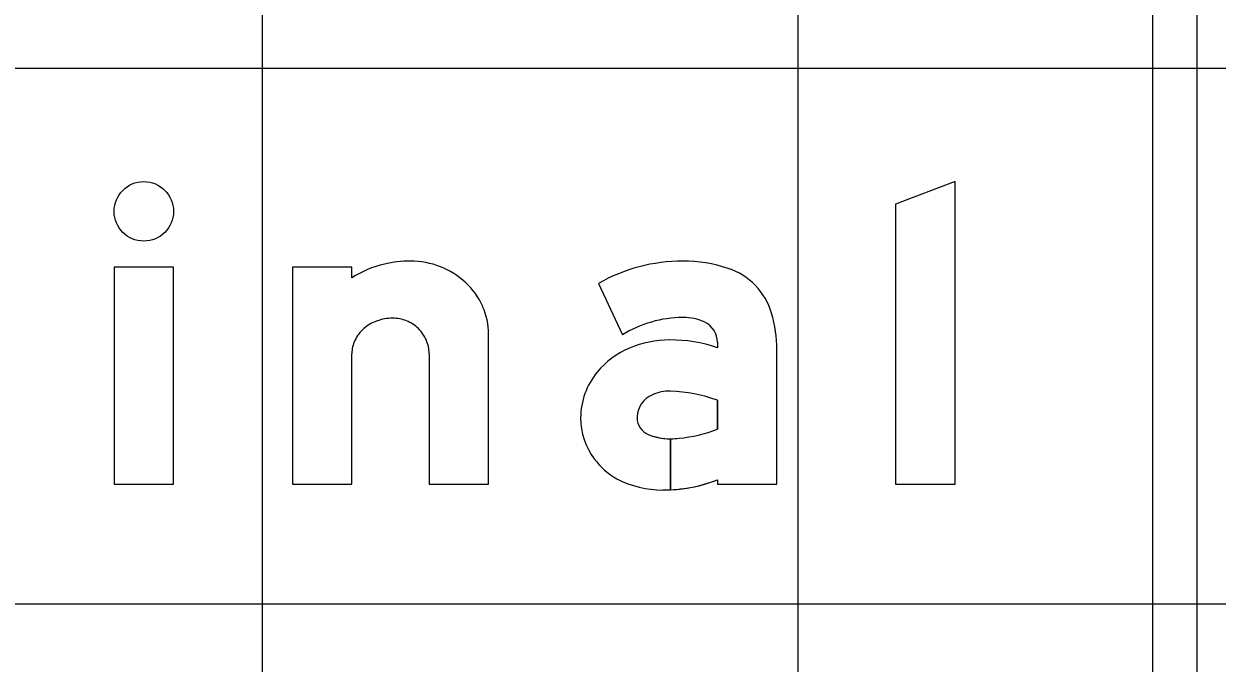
# Model space of a CAD drawing. Extents: x 2193008 to 2198143, y 1236112 to 1237864.
# Drawn here: x 2195285.892 to 2195290.348, y 1237281.885 to 1237284.272 of the extents above; entities that cross this region are included whole.
import ezdxf

# ---------------------------------------------------------------- set-up
doc = ezdxf.new("R2010")
doc.units = 0
for name, color, linetype in [('GSBWFILL', 7, 'Continuous'), ('GSCOLORFILL', 7, 'Continuous'), ('GSOUTLINE', 7, 'Continuous'), ('M-ROADS', 7, 'Continuous')]:
    doc.layers.add(name, color=color, linetype=linetype)

msp = doc.modelspace()

# ---------------------------------------------------------------- linework, layer by layer
at = {"layer": 'GSBWFILL'}
msp.add_line((2195287.4054, 1237283.0402), (2195287.4054, 1237282.5535), dxfattribs=at)
for points in [[(2195289.3696, 1237282.5535), (2195289.3696, 1237283.6826), (2195289.1476, 1237283.5984), (2195289.1476, 1237282.5535)], [(2195286.2291, 1237282.5535), (2195286.451, 1237282.5535), (2195286.451, 1237283.3636), (2195286.2291, 1237283.3636)]]:
    msp.add_lwpolyline(points, close=True, dxfattribs=at)
for points in [[(2195287.1168, 1237283.3235), (2195287.1168, 1237283.3636), (2195286.8949, 1237283.3636), (2195286.8949, 1237282.5535), (2195287.1168, 1237282.5535), (2195287.1168, 1237283.0402)], [(2195288.0381, 1237283.3024), (2195288.1272, 1237283.1101)], [(2195287.4054, 1237282.5535), (2195287.6273, 1237282.5535), (2195287.6273, 1237283.1132)], [(2195288.4818, 1237283.083), (2195288.4818, 1237283.0626)], [(2195288.4818, 1237282.569), (2195288.4818, 1237282.5535), (2195288.7038, 1237282.5535), (2195288.7038, 1237283.0542)], [(2195288.4818, 1237282.8661), (2195288.4818, 1237282.7583)], [(2195288.307, 1237282.532), (2195288.307, 1237282.7224)], [(2195288.3071, 1237282.7224), (2195288.3071, 1237282.532)]]:
    msp.add_lwpolyline(points, dxfattribs=at)
msp.add_ellipse((2195286.34, 1237283.5716), major_axis=(0, 0.111), ratio=0.999988, dxfattribs=at)
for centre, major_axis, ratio, start_param, end_param in [((2195287.3315, 1237282.9864), (0, 0.3996), 0.999996, 0.235088, 0.567132), ((2195287.3353, 1237282.9418), (0, 0.4439), 0.999996, 0, 0.219986), ((2195287.3353, 1237283.0733), (0, 0.3124), 0.999996, 5.914285, 6.283185), ((2195287.3428, 1237283.0928), (0, 0.2916), 0.999996, 5.532258, 5.914285), ((2195288.3529, 1237282.7497), (0, 0.6361), 0.999999, 0, 0.517719), ((2195288.3529, 1237282.8426), (0, 0.5432), 0.999999, 5.96613, 6.283185), ((2195288.4444, 1237283.1214), (0, 0.2497), 0.999999, 4.997165, 5.96613), ((2195287.3545, 1237283.1052), (0, 0.2746), 0.999996, 5.130076, 5.532258), ((2195287.3725, 1237283.1132), (0, 0.2548), 0.999996, 4.712389, 5.130076), ((2195287.2691, 1237282.9979), (0, 0.1747), 0.999996, 0, 0.345704), ((2195287.2691, 1237283.0324), (0, 0.1402), 0.999996, 5.900624, 6.283185), ((2195288.3529, 1237282.7497), (0, 0.4253), 0.999999, 0, 0.559495), ((2195288.3609, 1237283.007), (0, 0.1681), 0.999999, 5.822746, 6.330435), ((2195288.2147, 1237283.0542), (0, 0.489), 0.999999, 4.712389, 4.997165), ((2195287.2502, 1237283.0317), (0, 0.1352), 0.999996, 0.715718, 1.126231), ((2195287.2616, 1237283.0185), (0, 0.1527), 0.999996, 0.345704, 0.715718), ((2195287.2706, 1237283.0362), (0, 0.1361), 0.999996, 5.51227, 5.900624), ((2195287.273, 1237283.0386), (0, 0.1327), 0.999996, 5.115435, 5.51227), ((2195288.3986, 1237283.083), (0, 0.0832), 0.999999, 4.712389, 5.822746), ((2195287.2324, 1237283.0402), (0, 0.1156), 0.999996, 1.126231, 1.570796), ((2195287.2767, 1237283.0402), (0, 0.1287), 0.999996, 4.712389, 5.115435), ((2195288.3038, 1237282.7111), (0, 0.3805), 0.999999, 0, 0.404512), ((2195288.3038, 1237282.5314), (0, 0.5603), 0.999999, 5.959871, 6.283185), ((2195288.2777, 1237282.7677), (0, 0.3182), 0.999999, 0.399285, 0.87593), ((2195288.2386, 1237282.8003), (0, 0.2673), 0.999999, 0.87593, 1.570796), ((2195288.2765, 1237282.8006), (0, 0.0943), 0.999999, 0.408547, 1.530785), ((2195288.3028, 1237282.7399), (0, 0.1605), 0.999999, 6.259455, 6.691732), ((2195288.2911, 1237282.3549), (0, 0.5456), 0.999999, 5.926185, 6.254823), ((2195288.2268, 1237282.8003), (0, 0.2555), 0.999999, 1.570796, 2.21394), ((2195288.2827, 1237282.8003), (0, 0.1005), 0.999999, 1.530785, 1.570796), ((2195288.2488, 1237282.8003), (0, 0.0666), 0.999999, 1.570796, 2.757027), ((2195288.307, 1237282.9443), (0, 0.2219), 0.999999, 2.757027, 3.141593), ((2195288.307, 1237282.9443), (0, 0.2219), 0.999999, 3.141843, 3.28451), ((2195288.2941, 1237283.2357), (0, 0.5129), 0.999999, 3.228562, 3.516221), ((2195288.2495, 1237282.8173), (0, 0.2838), 0.999999, 2.21394, 2.611125), ((2195288.2785, 1237282.9131), (0, 0.3819), 0.999999, 2.672443, 3.141593), ((2195288.2785, 1237283.0977), (0, 0.5664), 0.999999, 3.192057, 3.508644), ((2195288.2785, 1237283.0977), (0, 0.5664), 0.999999, 3.141593, 3.191959)]:
    msp.add_ellipse(centre, major_axis=major_axis, ratio=ratio, start_param=start_param, end_param=end_param, dxfattribs=at)
at = {"layer": 'GSCOLORFILL'}
for p, q in [((2195290.1074, 1237285.5838), (2195290.1074, 1237280.4139)), ((2195290.2739, 1237280.4139), (2195290.2739, 1237285.5838)), ((2195287.4054, 1237283.0402), (2195287.4054, 1237282.5535))]:
    msp.add_line(p, q, dxfattribs=at)
for points in [[(2195289.3696, 1237282.5535), (2195289.3696, 1237283.6826), (2195289.1476, 1237283.5984), (2195289.1476, 1237282.5535)], [(2195286.2291, 1237282.5535), (2195286.451, 1237282.5535), (2195286.451, 1237283.3636), (2195286.2291, 1237283.3636)]]:
    msp.add_lwpolyline(points, close=True, dxfattribs=at)
for points in [[(2195287.1168, 1237283.3235), (2195287.1168, 1237283.3636), (2195286.8949, 1237283.3636), (2195286.8949, 1237282.5535), (2195287.1168, 1237282.5535), (2195287.1168, 1237283.0402)], [(2195288.0381, 1237283.3024), (2195288.1272, 1237283.1101)], [(2195287.4054, 1237282.5535), (2195287.6273, 1237282.5535), (2195287.6273, 1237283.1132)], [(2195288.4818, 1237283.083), (2195288.4818, 1237283.0626)], [(2195288.4818, 1237282.569), (2195288.4818, 1237282.5535), (2195288.7038, 1237282.5535), (2195288.7038, 1237283.0542)], [(2195288.4818, 1237282.8661), (2195288.4818, 1237282.7583)], [(2195288.307, 1237282.532), (2195288.307, 1237282.7224)], [(2195288.3071, 1237282.7224), (2195288.3071, 1237282.532)]]:
    msp.add_lwpolyline(points, dxfattribs=at)
msp.add_ellipse((2195286.34, 1237283.5716), major_axis=(0, 0.111), ratio=0.999988, dxfattribs=at)
for centre, major_axis, ratio, start_param, end_param in [((2195287.3315, 1237282.9864), (0, 0.3996), 0.999996, 0.235088, 0.567132), ((2195287.3353, 1237282.9418), (0, 0.4439), 0.999996, 0, 0.219986), ((2195287.3353, 1237283.0733), (0, 0.3124), 0.999996, 5.914285, 6.283185), ((2195287.3428, 1237283.0928), (0, 0.2916), 0.999996, 5.532258, 5.914285), ((2195288.3529, 1237282.7497), (0, 0.6361), 0.999999, 0, 0.517719), ((2195288.3529, 1237282.8426), (0, 0.5432), 0.999999, 5.96613, 6.283185), ((2195288.4444, 1237283.1214), (0, 0.2497), 0.999999, 4.997165, 5.96613), ((2195287.3545, 1237283.1052), (0, 0.2746), 0.999996, 5.130076, 5.532258), ((2195287.3725, 1237283.1132), (0, 0.2548), 0.999996, 4.712389, 5.130076), ((2195287.2691, 1237282.9979), (0, 0.1747), 0.999996, 0, 0.345704), ((2195287.2691, 1237283.0324), (0, 0.1402), 0.999996, 5.900624, 6.283185), ((2195288.3529, 1237282.7497), (0, 0.4253), 0.999999, 0, 0.559495), ((2195288.3609, 1237283.007), (0, 0.1681), 0.999999, 5.822746, 6.330435), ((2195288.2147, 1237283.0542), (0, 0.489), 0.999999, 4.712389, 4.997165), ((2195287.2502, 1237283.0317), (0, 0.1352), 0.999996, 0.715718, 1.126231), ((2195287.2616, 1237283.0185), (0, 0.1527), 0.999996, 0.345704, 0.715718), ((2195287.2706, 1237283.0362), (0, 0.1361), 0.999996, 5.51227, 5.900624), ((2195287.273, 1237283.0386), (0, 0.1327), 0.999996, 5.115435, 5.51227), ((2195288.3986, 1237283.083), (0, 0.0832), 0.999999, 4.712389, 5.822746), ((2195287.2324, 1237283.0402), (0, 0.1156), 0.999996, 1.126231, 1.570796), ((2195287.2767, 1237283.0402), (0, 0.1287), 0.999996, 4.712389, 5.115435), ((2195288.3038, 1237282.7111), (0, 0.3805), 0.999999, 0, 0.404512), ((2195288.3038, 1237282.5314), (0, 0.5603), 0.999999, 5.959871, 6.283185), ((2195288.2777, 1237282.7677), (0, 0.3182), 0.999999, 0.399285, 0.87593), ((2195288.2386, 1237282.8003), (0, 0.2673), 0.999999, 0.87593, 1.570796), ((2195288.2765, 1237282.8006), (0, 0.0943), 0.999999, 0.408547, 1.530785), ((2195288.3028, 1237282.7399), (0, 0.1605), 0.999999, 6.259455, 6.691732), ((2195288.2911, 1237282.3549), (0, 0.5456), 0.999999, 5.926185, 6.254823), ((2195288.2268, 1237282.8003), (0, 0.2555), 0.999999, 1.570796, 2.21394), ((2195288.2827, 1237282.8003), (0, 0.1005), 0.999999, 1.530785, 1.570796), ((2195288.2488, 1237282.8003), (0, 0.0666), 0.999999, 1.570796, 2.757027), ((2195288.307, 1237282.9443), (0, 0.2219), 0.999999, 2.757027, 3.141593), ((2195288.307, 1237282.9443), (0, 0.2219), 0.999999, 3.141843, 3.28451), ((2195288.2941, 1237283.2357), (0, 0.5129), 0.999999, 3.228562, 3.516221), ((2195288.2495, 1237282.8173), (0, 0.2838), 0.999999, 2.21394, 2.611125), ((2195288.2785, 1237282.9131), (0, 0.3819), 0.999999, 2.672443, 3.141593), ((2195288.2785, 1237283.0977), (0, 0.5664), 0.999999, 3.192057, 3.508644), ((2195288.2785, 1237283.0977), (0, 0.5664), 0.999999, 3.141593, 3.191959)]:
    msp.add_ellipse(centre, major_axis=major_axis, ratio=ratio, start_param=start_param, end_param=end_param, dxfattribs=at)
at = {"layer": 'GSOUTLINE'}
msp.add_line((2195287.4054, 1237283.0402), (2195287.4054, 1237282.5535), dxfattribs=at)
for points in [[(2195289.3696, 1237282.5535), (2195289.3696, 1237283.6826), (2195289.1476, 1237283.5984), (2195289.1476, 1237282.5535)], [(2195286.2291, 1237282.5535), (2195286.451, 1237282.5535), (2195286.451, 1237283.3636), (2195286.2291, 1237283.3636)]]:
    msp.add_lwpolyline(points, close=True, dxfattribs=at)
for points in [[(2195287.1168, 1237283.3235), (2195287.1168, 1237283.3636), (2195286.8949, 1237283.3636), (2195286.8949, 1237282.5535), (2195287.1168, 1237282.5535), (2195287.1168, 1237283.0402)], [(2195288.0381, 1237283.3024), (2195288.1272, 1237283.1101)], [(2195287.4054, 1237282.5535), (2195287.6273, 1237282.5535), (2195287.6273, 1237283.1132)], [(2195288.4818, 1237283.083), (2195288.4818, 1237283.0626)], [(2195288.4818, 1237282.569), (2195288.4818, 1237282.5535), (2195288.7038, 1237282.5535), (2195288.7038, 1237283.0542)], [(2195288.4818, 1237282.7583), (2195288.4818, 1237282.8661)]]:
    msp.add_lwpolyline(points, dxfattribs=at)
msp.add_ellipse((2195286.34, 1237283.5716), major_axis=(0, 0.111), ratio=0.999988, dxfattribs=at)
for centre, major_axis, ratio, start_param, end_param in [((2195287.3315, 1237282.9864), (0, 0.3996), 0.999996, 0.235088, 0.567132), ((2195287.3353, 1237282.9418), (0, 0.4439), 0.999996, 0, 0.219986), ((2195287.3353, 1237283.0733), (0, 0.3124), 0.999996, 5.914285, 6.283185), ((2195287.3428, 1237283.0928), (0, 0.2916), 0.999996, 5.532258, 5.914285), ((2195288.3529, 1237282.7497), (0, 0.6361), 0.999999, 6.283185, 6.800904), ((2195288.3529, 1237282.8426), (0, 0.5432), 0.999999, 5.96613, 6.283185), ((2195288.4444, 1237283.1214), (0, 0.2497), 0.999999, 4.997165, 5.96613), ((2195287.3545, 1237283.1052), (0, 0.2746), 0.999996, 5.130076, 5.532258), ((2195287.3725, 1237283.1132), (0, 0.2548), 0.999996, 4.712389, 5.130076), ((2195287.2691, 1237282.9979), (0, 0.1747), 0.999996, 0, 0.345704), ((2195287.2691, 1237283.0324), (0, 0.1402), 0.999996, 5.900624, 6.283185), ((2195288.3529, 1237282.7497), (0, 0.4253), 0.999999, 0, 0.559495), ((2195288.3609, 1237283.007), (0, 0.1681), 0.999999, 5.822746, 6.330435), ((2195288.2147, 1237283.0542), (0, 0.489), 0.999999, 4.712389, 4.997165), ((2195287.2502, 1237283.0317), (0, 0.1352), 0.999996, 0.715718, 1.126231), ((2195287.2616, 1237283.0185), (0, 0.1527), 0.999996, 0.345704, 0.715718), ((2195287.2706, 1237283.0362), (0, 0.1361), 0.999996, 5.51227, 5.900624), ((2195287.273, 1237283.0386), (0, 0.1327), 0.999996, 5.115435, 5.51227), ((2195288.3986, 1237283.083), (0, 0.0832), 0.999999, 4.712389, 5.822746), ((2195287.2324, 1237283.0402), (0, 0.1156), 0.999996, 1.126231, 1.570796), ((2195287.2767, 1237283.0402), (0, 0.1287), 0.999996, 4.712389, 5.115435), ((2195288.3038, 1237282.7111), (0, 0.3805), 0.999999, 0, 0.404512), ((2195288.3038, 1237282.5314), (0, 0.5603), 0.999999, 5.959871, 6.283185), ((2195288.2777, 1237282.7677), (0, 0.3182), 0.999999, 0.399285, 0.87593), ((2195288.2386, 1237282.8003), (0, 0.2673), 0.999999, 0.87593, 1.570796), ((2195288.2765, 1237282.8006), (0, 0.0943), 0.999999, 0.408547, 1.530785), ((2195288.3028, 1237282.7399), (0, 0.1605), 0.999999, 6.25958, 6.691732), ((2195288.2911, 1237282.3549), (0, 0.5456), 0.999999, 5.926185, 6.254787), ((2195288.3064, 1237282.892), (0, 0.00832), 0.999999, 6.254787, 6.25958), ((2195288.2268, 1237282.8003), (0, 0.2555), 0.999999, 1.570796, 2.21394), ((2195288.2827, 1237282.8003), (0, 0.1005), 0.999999, 1.530785, 1.570796), ((2195288.2488, 1237282.8003), (0, 0.0666), 0.999999, 1.570796, 2.757027), ((2195288.307, 1237282.9443), (0, 0.2219), 0.999999, 2.757027, 3.28451), ((2195288.2941, 1237283.2357), (0, 0.5129), 0.999999, 3.228562, 3.516221), ((2195288.2495, 1237282.8173), (0, 0.2838), 0.999999, 2.21394, 2.611125), ((2195288.2785, 1237282.9131), (0, 0.3819), 0.999999, 2.672443, 3.141593), ((2195288.2785, 1237283.0977), (0, 0.5664), 0.999999, 3.141593, 3.508644)]:
    msp.add_ellipse(centre, major_axis=major_axis, ratio=ratio, start_param=start_param, end_param=end_param, dxfattribs=at)
at = {"layer": 'M-ROADS'}
for p, q in [((2195286.7834, 1237258.1062), (2195286.7834, 1237318.1062)), ((2195288.7834, 1237258.1062), (2195288.7834, 1237318.1062)), ((2195238.7834, 1237284.1062), (2195368.7834, 1237284.1062)), ((2195238.7834, 1237282.1062), (2195368.7834, 1237282.1062))]:
    msp.add_line(p, q, dxfattribs=at)

doc.saveas('drawing.dxf')
